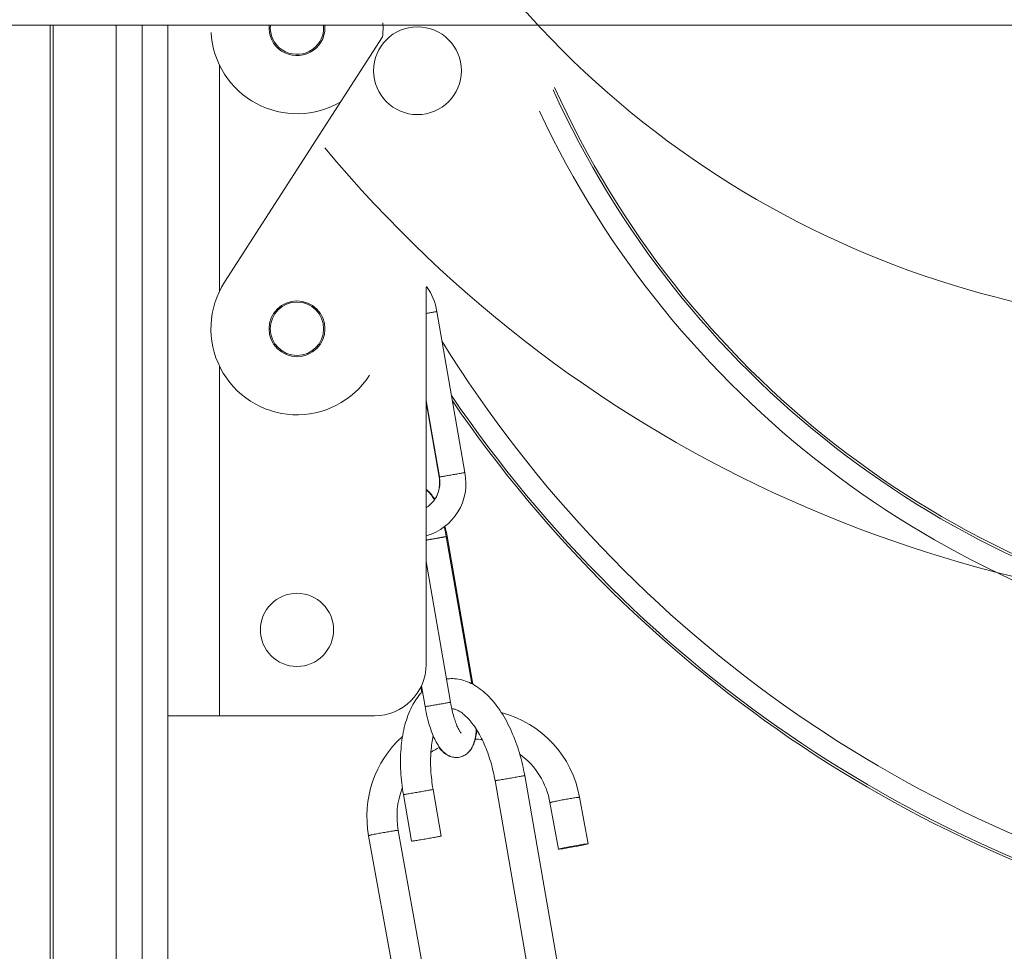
# Model space of a CAD drawing. Header units: inches. Extents: x 0 to 77643, y -44170 to 0.
# Tile 307 of 546: x 75574 to 75586, y -39648 to -39637. Entities that reach past the tile are written whole.
import ezdxf
from ezdxf.lldxf.tags import DXFTag

# ---------------------------------------------------------------- set-up
doc = ezdxf.new("R2010")
doc.units = ezdxf.units.IN
doc.header["$MEASUREMENT"] = 0
doc.layers.get('0').update_dxf_attribs({"lineweight": 0})
tags = doc.linetypes.add('HIDDEN2', pattern=[4.7625, 3.175, -1.5875]).pattern_tags.tags
tags[6:7] = [DXFTag(74, 4), DXFTag(75, 0), DXFTag(340, '0'), DXFTag(46, 0.0), DXFTag(50, 0.0), DXFTag(44, 0.0), DXFTag(45, 0.0)]
tags[4:5] = [DXFTag(74, 4), DXFTag(75, 0), DXFTag(340, '0'), DXFTag(46, 0.0), DXFTag(50, 0.0), DXFTag(44, 0.0), DXFTag(45, 0.0)]

msp = doc.modelspace()

# ---------------------------------------------------------------- linework, layer by layer
at = {"color": 7, "linetype": 'Continuous'}
for p, q in [((75563.49238, -39637.09816), (75681.89238, -39637.09816)), ((75574.746, -39751.76199), (75574.746, -39637.09816)), ((75574.78208, -39751.77737), (75574.78208, -39637.09816)), ((75575.51304, -39751.77737), (75575.51304, -39637.09816)), ((75575.81304, -39751.69699), (75575.81304, -39637.09816)), ((75575.81304, -39637.09816), (75575.81304, -39751.69699)), ((75576.11304, -39751.17737), (75576.11304, -39637.09816)), ((75578.60742, -39637.23325), (75576.77203, -39640.08636)), ((75576.71304, -39637.56326), (75576.71304, -39640.19148)), ((75579.11304, -39640.14399), (75579.11304, -39644.52737)), ((75579.56308, -39642.29899), (75579.2382, -39640.42701)), ((75576.71304, -39641.06326), (75576.71304, -39645.12737)), ((75579.11304, -39641.46028), (75579.2675, -39642.35029)), ((75579.11304, -39641.47804), (75579.26463, -39642.35151)), ((75579.64457, -39644.75323), (75579.34775, -39643.04297)), ((75579.65572, -39644.75907), (75579.35704, -39643.03811)), ((75579.39681, -39644.96877), (75579.11304, -39643.33365)), ((75579.05152, -39644.79202), (75579.06224, -39644.85379)), ((75579.05894, -39644.77636), (75579.10123, -39645.02007)), ((75576.71304, -39645.12737), (75576.11304, -39645.12737)), ((75578.51304, -39645.12737), (75576.71304, -39645.12737)), ((75580.72942, -39648.52974), (75580.25922, -39645.82045)), ((75579.91437, -39645.8803), (75580.35779, -39648.43526)), ((75578.84918, -39646.04211), (75578.94322, -39646.58397)), ((75579.28806, -39646.52412), (75579.19402, -39645.98226)), ((75580.55266, -39646.13576), (75580.64992, -39646.67683)), ((75580.9944, -39646.61491), (75580.89713, -39646.07383)), ((75578.44587, -39646.52032), (75578.87572, -39648.91159)), ((75579.20391, -39648.75903), (75578.79035, -39646.4584))]:
    msp.add_line(p, q, dxfattribs=at)
at = {"color": 7, "linetype": 'HIDDEN2'}
msp.add_circle((75579.01304, -39637.62737), 0.51, dxfattribs=at)
at = {"color": 7, "linetype": 'Continuous'}
for centre, radius in [((75577.61304, -39640.62737), 0.325), ((75577.61304, -39640.62737), 0.31), ((75577.61304, -39644.12737), 0.425)]:
    msp.add_circle(centre, radius, dxfattribs=at)
at = {"color": 7, "linetype": 'HIDDEN2'}
for centre, radius, start, end in [((75588.46947, -39629.6064), 11, 220.304703, 279.742499), ((75589.46668, -39628.92787), 15, 219.767173, 272.036444)]:
    msp.add_arc(centre, radius, start, end, dxfattribs=at)
at = {"color": 7, "linetype": 'Continuous'}
for centre, radius, start, end in [((75577.61304, -39637.12737), 0.325, 174.843681, 0), ((75577.61304, -39637.12737), 0.31, 174.593456, 0), ((75577.61304, -39637.12737), 0.31, 0, 5.406544), ((75577.61304, -39637.12737), 0.325, 0, 5.156319), ((75577.61304, -39637.12737), 1, 353.922573, 3.305083), ((75577.61304, -39637.12737), 1, 183.305083, 300.571492), ((75590.63346, -39633.30003), 11, 204.277691, 259.862676), ((75590.63346, -39633.30003), 11.0265, 204.366948, 259.862676), ((75590.63346, -39633.30003), 11.27634, 205.183856, 259.862676), ((75577.61304, -39640.62737), 1, 147.247032, 327.247032), ((75578.61391, -39640.51324), 0.63021, 7.864065, 36.609556), ((75591.80198, -39633.00103), 14.72366, 211.876731, 258.718792), ((75591.80198, -39633.00103), 14.9735, 214.130389, 258.341239), ((75591.80198, -39633.00103), 15, 214.353728, 258.303037), ((75578.9459, -39642.42648), 0.63021, 285.408219, 11.671399), ((75578.51304, -39644.52737), 0.6, 270, 0), ((75579.67079, -39646.29317), 1.2458, 10.140317, 75.290642), ((75579.67079, -39646.29317), 1.2458, 131.992763, 190.50557), ((75579.67079, -39646.29321), 0.89581, 84.093914, 89.10158), ((75579.67079, -39646.29321), 0.89581, 116.670285, 124.100393), ((75579.67079, -39646.29321), 0.89581, 10.1231, 53.694607), ((75579.67079, -39646.29321), 0.89581, 158.794008, 190.626167)]:
    msp.add_arc(centre, radius, start, end, dxfattribs=at)
msp.add_ellipse((75580.82216, -39646.64587), major_axis=(-0.17224, -0.03096), ratio=0.03028008, dxfattribs=at)
for points, weights in [([(75579.11304, -39640.44965), (75579.23833, -39640.42779), (75579.2382, -39640.42701)], [1, 0.758975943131, 1]), ([(75579.26751, -39642.35064), (75579.2646, -39642.35133), (75579.26463, -39642.35151)], [1, 0.995009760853, 1]), ([(75579.35704, -39643.03811), (75579.35698, -39643.03778), (75579.34711, -39643.03917)], [1, 0.983250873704, 1])]:
    msp.add_rational_spline(points, weights, degree=2, dxfattribs=at)
for points, knots in [([(75579.2675, -39642.35029), (75579.27158, -39642.37404), (75579.27477, -39642.41539), (75579.26836, -39642.48513), (75579.24873, -39642.54958), (75579.21749, -39642.61017), (75579.17541, -39642.66204), (75579.13829, -39642.69286), (75579.11649, -39642.70682), (75579.11305, -39642.70892)], [0, 0, 0, 0, 0.059132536, 0.121104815, 0.183292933, 0.245811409, 0.308757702, 0.37217959, 0.38389041, 0.38389041, 0.38389041, 0.38389041]), ([(75579.26463, -39642.35151), (75579.26871, -39642.37524), (75579.27192, -39642.41652), (75579.26569, -39642.4861), (75579.24637, -39642.55035), (75579.22578, -39642.59069), (75579.21361, -39642.6095), (75579.21346, -39642.60973)], [0, 0, 0, 0, 0.05896752, 0.120776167, 0.182830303, 0.245261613, 0.246044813, 0.246044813, 0.246044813, 0.246044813]), ([(75579.21012, -39642.6169), (75579.19927, -39642.59787), (75579.17433, -39642.55905), (75579.14136, -39642.52163), (75579.11783, -39642.50213), (75579.11303, -39642.49842)], [0.264659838, 0.264659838, 0.264659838, 0.264659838, 0.311494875, 0.366753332, 0.380291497, 0.380291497, 0.380291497, 0.380291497]), ([(75579.21417, -39642.61096), (75579.20315, -39642.59269), (75579.17757, -39642.55496), (75579.14326, -39642.51804), (75579.11863, -39642.49875), (75579.11304, -39642.49471)], [0.26546494, 0.26546494, 0.26546494, 0.26546494, 0.310577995, 0.364827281, 0.380042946, 0.380042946, 0.380042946, 0.380042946]), ([(75579.34775, -39643.04297), (75579.34212, -39643.01063), (75579.33498, -39642.97479), (75579.32622, -39642.93687), (75579.32395, -39642.92738)], [0, 0, 0, 0, 0.0476212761, 0.0634436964, 0.0634436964, 0.0634436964, 0.0634436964]), ([(75579.35704, -39643.03811), (75579.3514, -39643.00573), (75579.34408, -39642.96931), (75579.33501, -39642.93076), (75579.33254, -39642.92066)], [0, 0, 0, 0, 0.0475585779, 0.0643804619, 0.0643804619, 0.0643804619, 0.0643804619]), ([(75580.25922, -39645.82045), (75580.25088, -39645.77261), (75580.23427, -39645.69161), (75580.19885, -39645.55653), (75580.15674, -39645.43069), (75580.10688, -39645.30709), (75580.05054, -39645.19225), (75579.98756, -39645.08483), (75579.91855, -39644.98772), (75579.84387, -39644.90171), (75579.76439, -39644.82891), (75579.68124, -39644.7707), (75579.59588, -39644.72827), (75579.50976, -39644.70195), (75579.42731, -39644.69206), (75579.37423, -39644.69496), (75579.34988, -39644.69833)], [0, 0, 0, 0, 0.035019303, 0.07138568, 0.107849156, 0.144466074, 0.181292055, 0.218371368, 0.255708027, 0.293202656, 0.330549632, 0.367208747, 0.402605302, 0.436489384, 0.469073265, 0.497307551, 0.497307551, 0.497307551, 0.497307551]), ([(75579.07081, -39644.84481), (75579.06241, -39644.85341), (75579.03222, -39644.88627), (75578.98481, -39644.95032), (75578.93385, -39645.04296), (75578.89177, -39645.14695), (75578.8588, -39645.25994), (75578.83509, -39645.38096), (75578.82025, -39645.50699), (75578.81458, -39645.63935), (75578.81705, -39645.77138), (75578.82907, -39645.91099), (75578.84077, -39645.99342), (75578.84918, -39646.04211)], [0.619306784, 0.619306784, 0.619306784, 0.619306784, 0.632735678, 0.668870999, 0.705943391, 0.743370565, 0.780746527, 0.817898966, 0.854797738, 0.891474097, 0.927979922, 0.964371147, 1, 1, 1, 1]), ([(75579.10123, -39645.02007), (75579.10686, -39645.05241), (75579.11782, -39645.10741), (75579.14023, -39645.19828), (75579.16608, -39645.28174), (75579.19642, -39645.36228), (75579.23137, -39645.43574), (75579.27149, -39645.50041), (75579.31638, -39645.55135), (75579.36689, -39645.58786), (75579.4205, -39645.60833), (75579.47549, -39645.61315), (75579.52887, -39645.60241), (75579.57711, -39645.57726), (75579.61805, -39645.53925), (75579.65101, -39645.48851), (75579.67504, -39645.42604), (75579.68967, -39645.35614), (75579.69505, -39645.30574), (75579.69663, -39645.28285)], [0, 0, 0, 0, 0.047621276, 0.097344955, 0.147739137, 0.199431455, 0.253568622, 0.311494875, 0.366753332, 0.411007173, 0.448947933, 0.484321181, 0.518899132, 0.553978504, 0.591380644, 0.634702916, 0.688636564, 0.746458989, 0.790806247, 0.790806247, 0.790806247, 0.790806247]), ([(75579.52065, -39645.32831), (75579.52064, -39645.32829), (75579.51862, -39645.32639), (75579.50882, -39645.31385), (75579.49192, -39645.28493), (75579.47185, -39645.24219), (75579.4505, -39645.18557), (75579.43023, -39645.12072), (75579.41126, -39645.04461), (75579.4018, -39644.99735), (75579.39681, -39644.96877)], [0.631180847, 0.631180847, 0.631180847, 0.631180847, 0.654444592, 0.695155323, 0.740255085, 0.788908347, 0.839998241, 0.892613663, 0.946106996, 1, 1, 1, 1]), ([(75579.41178, -39645.04409), (75579.4181, -39645.04409), (75579.43427, -39645.04552), (75579.46589, -39645.05446), (75579.50748, -39645.07601), (75579.55284, -39645.10935), (75579.60078, -39645.15511), (75579.64993, -39645.21352), (75579.69869, -39645.28373), (75579.7458, -39645.36544), (75579.78977, -39645.45621), (75579.8299, -39645.55673), (75579.86451, -39645.66108), (75579.89373, -39645.77346), (75579.90753, -39645.84095), (75579.91437, -39645.8803)], [0.524024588, 0.524024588, 0.524024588, 0.524024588, 0.55302815, 0.593357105, 0.630322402, 0.666379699, 0.70241911, 0.73877534, 0.775546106, 0.812719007, 0.850235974, 0.888024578, 0.926010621, 0.964122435, 1, 1, 1, 1]), ([(75579.19402, -39645.98226), (75579.18706, -39645.94198), (75579.17726, -39645.8732), (75579.16707, -39645.75717), (75579.16477, -39645.64829), (75579.16898, -39645.54148), (75579.17982, -39645.44538), (75579.19069, -39645.38667), (75579.1967, -39645.35994)], [0, 0, 0, 0, 0.036723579, 0.074817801, 0.1127737, 0.150519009, 0.187979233, 0.222354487, 0.222354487, 0.222354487, 0.222354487]), ([(75579.58921, -39645.5649), (75579.59944, -39645.55654), (75579.62375, -39645.53256), (75579.65501, -39645.48498), (75579.68023, -39645.4213), (75579.69494, -39645.35497), (75579.70073, -39645.30965), (75579.70242, -39645.29205)], [0.56611876, 0.56611876, 0.56611876, 0.56611876, 0.593586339, 0.638105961, 0.69209178, 0.748941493, 0.783156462, 0.783156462, 0.783156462, 0.783156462]), ([(75579.2647, -39645.49607), (75579.26638, -39645.49831), (75579.28294, -39645.5199), (75579.31438, -39645.55372), (75579.36626, -39645.58929), (75579.41257, -39645.60585), (75579.44049, -39645.60964), (75579.44941, -39645.61024)], [0.304379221, 0.304379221, 0.304379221, 0.304379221, 0.310577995, 0.364827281, 0.409345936, 0.447909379, 0.46573562, 0.46573562, 0.46573562, 0.46573562])]:
    msp.add_open_spline(points, degree=3, knots=knots, dxfattribs=at)
for points, weights in [([(75579.2675, -39642.35029), (75579.26766, -39642.35119), (75579.41545, -39642.32555), (75579.56324, -39642.2999), (75579.56308, -39642.29899)], [1, 0.707106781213, 1, 0.707106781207, 1]), ([(75579.11304, -39643.08446), (75579.18634, -39643.07207), (75579.26709, -39643.0578), (75579.34784, -39643.04353), (75579.34775, -39643.04297)], [1, 0.852445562, 1, 0.852445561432, 1]), ([(75579.10123, -39645.02007), (75579.10139, -39645.02097), (75579.24918, -39644.99532), (75579.39697, -39644.96967), (75579.39681, -39644.96877)], [1, 0.707106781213, 1, 0.707106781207, 1]), ([(75579.91437, -39645.8803), (75579.91474, -39645.8824), (75580.08716, -39645.85248), (75580.25958, -39645.82255), (75580.25922, -39645.82045)], [1, 0.707106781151, 1, 0.707106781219, 1]), ([(75578.84918, -39646.04211), (75578.84954, -39646.04421), (75579.02197, -39646.01429), (75579.19439, -39645.98436), (75579.19402, -39645.98226)], [1, 0.707107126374, 1, 0.707107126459, 1]), ([(75580.89713, -39646.07383), (75580.8962, -39646.06862), (75580.72396, -39646.09958), (75580.55172, -39646.13054), (75580.55266, -39646.13576)], [1, 0.70710678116, 1, 0.707106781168, 1]), ([(75578.79035, -39646.4584), (75578.78941, -39646.45318), (75578.61717, -39646.48414), (75578.44493, -39646.5151), (75578.44587, -39646.52032)], [1, 0.70710678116, 1, 0.707106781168, 1]), ([(75578.94322, -39646.58397), (75578.94358, -39646.58607), (75579.11601, -39646.55615), (75579.28843, -39646.52622), (75579.28806, -39646.52412)], [1, 0.707106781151, 1, 0.707106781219, 1])]:
    msp.add_rational_spline(points, weights, degree=2, knots=[0, 0, 0, 0.5, 0.5, 1, 1, 1], dxfattribs=at)

doc.saveas('drawing.dxf')
